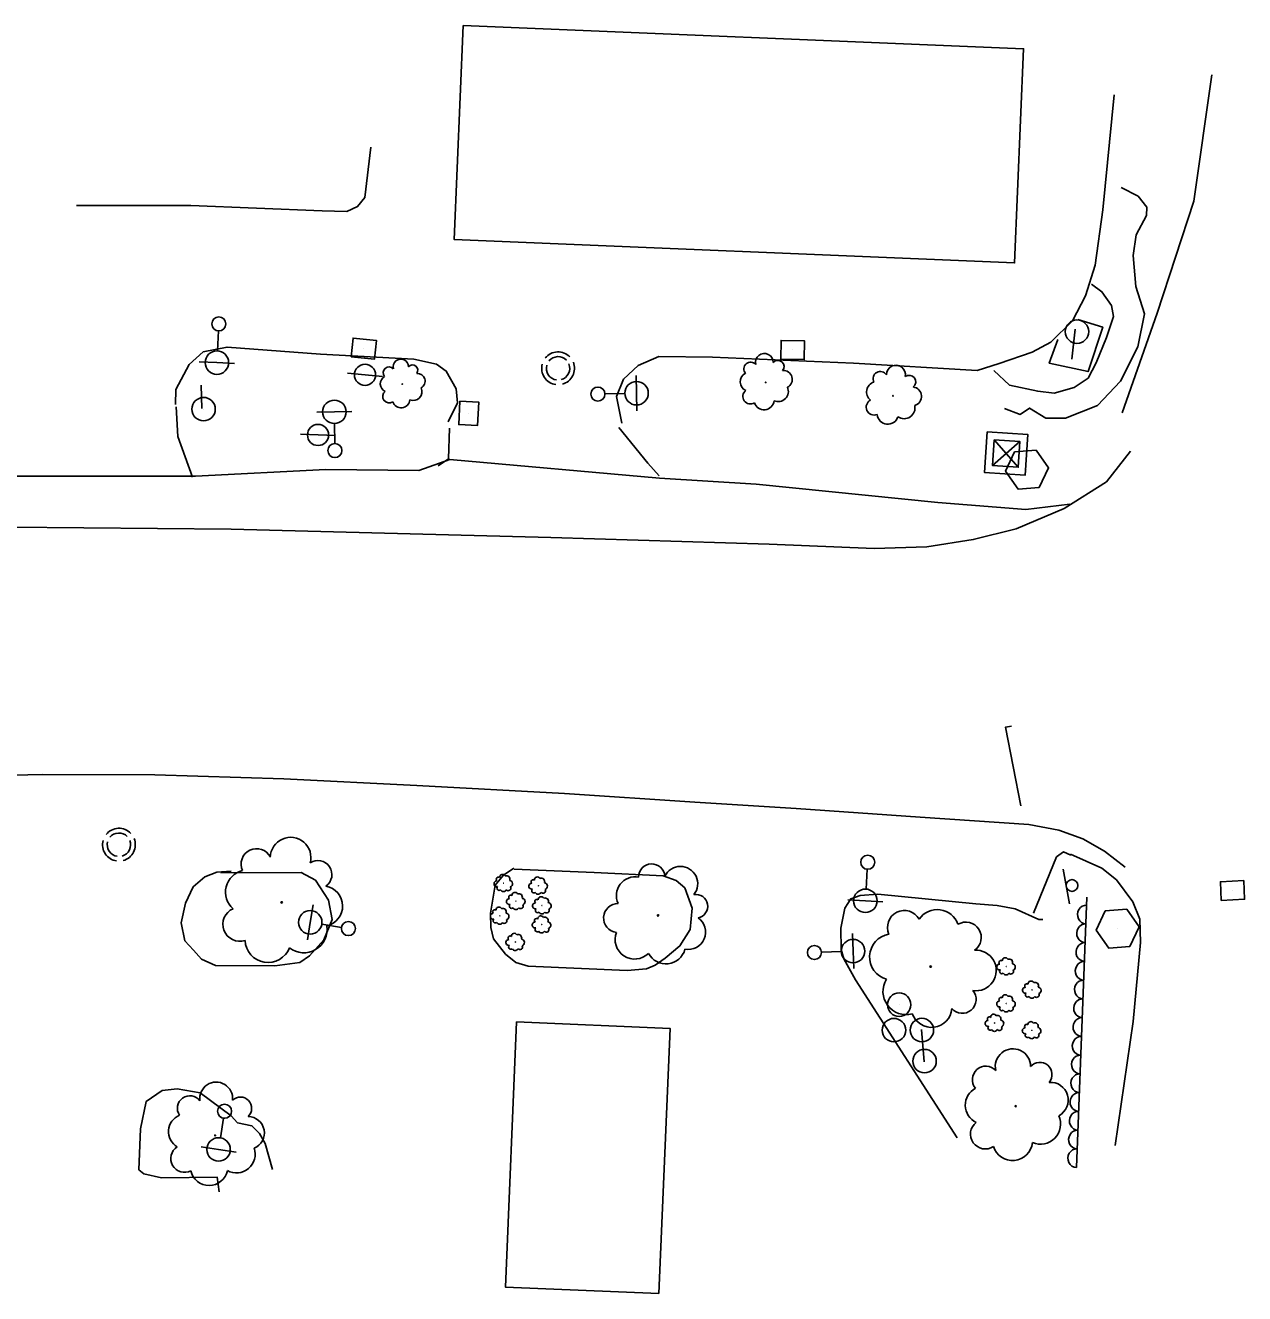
# Model space of a CAD drawing. Extents: x 1746719 to 1766531, y 631721 to 662391.
# Drawn here: x 1762713.7 to 1762973.6, y 638931.2 to 639201.6 of the extents above; entities that cross this region are included whole.
import ezdxf

# ---------------------------------------------------------------- set-up
doc = ezdxf.new("R2010")
doc.units = 0
for name, color, linetype in [('SURVEY - AERIAL SURVEY - Photo Control - Points - Elevations', 7, 'Continuous'), ('SURVEY - AERIAL SURVEY - Photo Control with Text', 7, 'Continuous'), ('SURVEY - CENTERLINE - Existing Roads - Development', 7, 'Continuous'), ('SURVEY - CENTERLINE - Existing Roads Curve Text', 7, 'Continuous'), ('SURVEY - CENTERLINE - Preliminary Curve Text', 7, 'Continuous'), ('SURVEY - CONTROL - Grid', 7, 'Continuous')]:
    doc.layers.add(name, color=color, linetype=linetype)

msp = doc.modelspace()

# ---------------------------------------------------------------- linework, layer by layer
at = {"layer": 'SURVEY - AERIAL SURVEY - Photo Control - Points - Elevations'}
for points in [[(1762966.64, 639191.04), (1762962.78, 639164.07), (1762954.96, 639140.19), (1762947.48, 639118.99)], [(1762840.86, 639116.75), (1762839.71, 639122.47), (1762841.21, 639126.1), (1762844.34, 639129.07), (1762848.73, 639130.99), (1762860.14, 639130.84), (1762890.21, 639129.54), (1762916.59, 639127.98), (1762921.28, 639129.48), (1762928.3, 639131.91), (1762932.27, 639134), (1762936.9, 639138.54), (1762939.65, 639143.93), (1762941.75, 639150.44), (1762943.36, 639162.26), (1762945.8, 639186.72)], [(1762787.3, 639175.59), (1762786.02, 639164.88), (1762784.51, 639162.92), (1762782.24, 639161.85), (1762776.92, 639162), (1762748.97, 639163.16), (1762724.56, 639163.13)], [(1762803.82, 639117.06), (1762805.79, 639121.1), (1762805.52, 639124.04), (1762803.4, 639127.85), (1762801.29, 639129.3), (1762796.47, 639130.36), (1762776.58, 639131.46), (1762756.67, 639132.97), (1762751.59, 639131.97), (1762748.62, 639129.23), (1762745.76, 639123.92), (1762745.65, 639120.75)], [(1762749.31, 639105.25), (1762746.15, 639113.93), (1762745.82, 639120.2)], [(1762804.08, 639115.68), (1762803.85, 639109.17), (1762801.65, 639107.64)], [(1762840.22, 639115.8), (1762846.37, 639108.2), (1762848.76, 639105.54)], [(1762949.29, 639110.8), (1762944.16, 639104.27), (1762935.15, 639098.56), (1762924.87, 639094.21), (1762915.75, 639091.93), (1762905.82, 639090.41), (1762894.59, 639090.07), (1762872.24, 639090.93), (1762825.71, 639092.38), (1762757.52, 639094.13), (1762710.41, 639094.57)], [(1762936.36, 639099.49), (1762926.95, 639098.34), (1762908.16, 639099.87), (1762869.44, 639103.73), (1762848.85, 639105.04), (1762804.15, 639108.98), (1762797.53, 639106.66), (1762777.72, 639106.88), (1762749.97, 639105.43), (1762701.03, 639105.46)], [(1762925.87, 639035.15), (1762922.65, 639051.98), (1762923.88, 639052.16)], [(1762695.83, 639041.34), (1762717.25, 639041.86), (1762741.28, 639041.79), (1762768.8, 639040.95), (1762797.15, 639039.51), (1762828.58, 639037.83), (1762856.36, 639035.93), (1762878.01, 639034.61), (1762904.46, 639032.75), (1762927.56, 639031.19), (1762934, 639029.98), (1762939.07, 639028.11), (1762943.7, 639025.54), (1762948.14, 639022.13)], [(1762928.59, 639012.28), (1762933.5, 639024.28), (1762934.97, 639025.38), (1762936.52, 639024.66)], [(1762936.48, 639024.89), (1762943.14, 639021.87), (1762946.26, 639019.4), (1762949.77, 639014.74), (1762951.26, 639010.99), (1762951.39, 639006.02), (1762949.87, 638989.17), (1762946.02, 638962.74)], [(1762755.34, 639020.9), (1762772.49, 639020.94), (1762775.55, 639019.33), (1762778.33, 639015.09), (1762779.11, 639010.94), (1762777.31, 639006.62), (1762774.24, 639003.21), (1762772.22, 639001.81), (1762766.89, 639001.06), (1762754.22, 639001.14), (1762751.25, 639002.49), (1762749.5, 639004.41), (1762747.69, 639006.37), (1762746.91, 639010.26), (1762747.8, 639014.43), (1762749.46, 639017.92), (1762751.93, 639020.07), (1762754.51, 639021.03), (1762757.54, 639021.28)], [(1762817.86, 639021.69), (1762834.96, 639020.94), (1762849.64, 639020.24), (1762852.41, 639019.24), (1762854.28, 639017.67), (1762855.84, 639013.33), (1762855.41, 639008.83), (1762853.2, 639005.33), (1762850.08, 639002.72), (1762847.95, 639001.24), (1762846.12, 639000.43), (1762841.95, 639000.06), (1762820.86, 639001.02), (1762818.23, 639001.78), (1762816.05, 639003.53), (1762813.45, 639006.83), (1762812.89, 639009.21), (1762812.84, 639012.33), (1762813.86, 639018.28), (1762815.62, 639020.39), (1762817.81, 639021.91)], [(1762912.34, 638964.44), (1762890.64, 638998.08), (1762888.18, 639002.53), (1762887.62, 639004.54), (1762887.55, 639009.13), (1762888.38, 639013.37), (1762889.67, 639015.36), (1762891.63, 639016.04), (1762895.41, 639016.32), (1762916.32, 639014.31), (1762920.81, 639013.96), (1762924.7, 639013.22), (1762929.72, 639010.93), (1762930.55, 639010.92)], [(1762766.35, 638957.67), (1762764.83, 638963.23), (1762763.56, 638965.33), (1762761.98, 638966.98), (1762758.92, 638967.58), (1762757.53, 638969.06), (1762750.97, 638973.97), (1762746.03, 638974.83), (1762742.82, 638974.5), (1762739.44, 638972.16), (1762738.21, 638966.32), (1762737.83, 638957.59), (1762738.9, 638956.75), (1762742.72, 638955.85), (1762754.57, 638956), (1762754.97, 638952.92)]]:
    msp.add_lwpolyline(points, dxfattribs=at)
at = {"layer": 'SURVEY - AERIAL SURVEY - Photo Control with Text'}
msp.add_lwpolyline([(1762937.72, 638958.05), (1762939.99, 639015.68)], dxfattribs=at)
for centre, radius in [((1762794.02, 639125.08), 0.0575), ((1762871.5, 639125.44), 0.0665), ((1762898.65, 639122.58), 0.0706), ((1762815.63, 639018.69), 0.022), ((1762823.03, 639018.14), 0.022), ((1762768.32, 639014.59), 0.151), ((1762818.28, 639014.86), 0.022), ((1762823.83, 639013.94), 0.022), ((1762814.84, 639011.74), 0.022), ((1762823.76, 639009.86), 0.022), ((1762848.56, 639011.82), 0.129), ((1762818.13, 639006.14), 0.022), ((1762906.66, 639000.92), 0.151), ((1762922.79, 639000.93), 0.022), ((1762928.29, 638995.95), 0.022), ((1762922.78, 638993.04), 0.022), ((1762920.3, 638988.89), 0.022), ((1762928.24, 638987.32), 0.022), ((1762924.78, 638971.15), 0.132), ((1762754.12, 638964.92), 0.123)]:
    msp.add_circle(centre, radius, dxfattribs=at)
for centre, radius, start, end in [((1762871.22, 639129.71), 1.9, 359.7668, 193.1864), ((1762791.21, 639127.51), 1.25, 43.3987, 220.7178), ((1762793.72, 639128.77), 1.64, 0.78, 194.1997), ((1762796.22, 639128.06), 1.13, 320.7593, 139.505), ((1762868.3, 639128.3), 1.45, 42.3854, 219.7046), ((1762874.1, 639128.83), 1.31, 319.7461, 138.4917), ((1762899.27, 639127.09), 2.02, 348.2559, 181.6756), ((1762791.11, 639125.13), 1.77, 118.6857, 245.5314), ((1762797.25, 639125.7), 1.65, 298.6432, 95.4321), ((1762868.14, 639125.56), 2.05, 117.6725, 244.5181), ((1762875.25, 639126.09), 1.91, 297.6299, 94.4188), ((1762895.93, 639126.24), 1.54, 30.8745, 208.1937), ((1762902.09, 639125.56), 1.39, 308.2352, 126.9808), ((1762791.24, 639122.45), 1.38, 128.8446, 303.8449), ((1762796.35, 639123.46), 1.88, 247.6959, 25.2201), ((1762868.23, 639122.45), 1.59, 127.8314, 302.8317), ((1762874.16, 639123.51), 2.17, 246.6827, 24.2069), ((1762895.18, 639123.42), 2.18, 106.1616, 233.0073), ((1762902.7, 639122.46), 2.02, 286.119, 82.908), ((1762793.78, 639121.9), 1.87, 198.5917, 354.4302), ((1762871.15, 639121.76), 2.16, 197.5785, 353.417), ((1762894.62, 639120.16), 1.69, 116.3205, 291.3208), ((1762897.52, 639118.83), 2.29, 186.0676, 341.9061), ((1762901.01, 639120.01), 2.31, 235.1718, 12.696), ((1762762.97, 639022.75), 3.3, 27.4716, 204.7908), ((1762770.22, 639024.14), 4.33, 344.853, 178.2726), ((1762776.05, 639020.53), 2.98, 304.8323, 123.5779), ((1762761, 639016.81), 4.67, 102.7587, 229.6043), ((1762815.41, 639019.93), 0.631, 27.6351, 184.424), ((1762847.21, 639020.01), 2.8, 3.5583, 180.8775), ((1762853.32, 639018.59), 3.68, 320.9397, 154.3594), ((1762776.96, 639013.81), 4.34, 282.7161, 79.505), ((1762814.21, 639018.59), 0.629, 89.7719, 283.1916), ((1762814.5, 639019.55), 0.433, 49.7512, 228.4969), ((1762814.68, 639017.63), 0.479, 132.3906, 309.7097), ((1762816.26, 639019.57), 0.719, 336.6878, 114.212), ((1762816.62, 639017.61), 0.527, 217.8365, 32.8368), ((1762816.84, 639018.57), 0.714, 287.5836, 83.4221), ((1762821.62, 639018.05), 0.629, 89.7719, 283.1916), ((1762821.91, 639019), 0.433, 49.7512, 228.4969), ((1762822.82, 639019.38), 0.631, 27.6351, 184.424), ((1762823.67, 639019.02), 0.719, 336.6878, 114.212), ((1762824.25, 639018.03), 0.714, 287.5836, 83.4221), ((1762843.64, 639016.07), 3.97, 78.8454, 205.6911), ((1762815.59, 639017.57), 0.679, 207.6776, 334.5233), ((1762816.86, 639014.77), 0.629, 89.7719, 283.1916), ((1762817.15, 639015.72), 0.433, 49.7512, 228.4969), ((1762818.06, 639016.1), 0.631, 27.6351, 184.424), ((1762818.91, 639015.74), 0.719, 336.6878, 114.212), ((1762819.49, 639014.75), 0.714, 287.5836, 83.4221), ((1762822.09, 639017.08), 0.479, 132.3906, 309.7097), ((1762822.71, 639014.81), 0.433, 49.7512, 228.4969), ((1762822.99, 639017.03), 0.679, 207.6776, 334.5233), ((1762823.62, 639015.18), 0.631, 27.6351, 184.424), ((1762824.02, 639017.06), 0.527, 217.8365, 32.8368), ((1762824.47, 639014.82), 0.719, 336.6878, 114.212), ((1762856.61, 639013.77), 2.53, 280.919, 99.6646), ((1762759.39, 639009.92), 3.62, 112.9176, 287.9179), ((1762813.72, 639012.6), 0.433, 49.7512, 228.4969), ((1762814.63, 639012.98), 0.631, 27.6351, 184.424), ((1762815.48, 639012.61), 0.719, 336.6878, 114.212), ((1762817.33, 639013.8), 0.479, 132.3906, 309.7097), ((1762818.24, 639013.75), 0.679, 207.6776, 334.5233), ((1762819.27, 639013.78), 0.527, 217.8365, 32.8368), ((1762822.42, 639013.85), 0.629, 89.7719, 283.1916), ((1762822.89, 639012.88), 0.479, 132.3906, 309.7097), ((1762823.79, 639012.83), 0.679, 207.6776, 334.5233), ((1762824.82, 639012.86), 0.527, 217.8365, 32.8368), ((1762825.05, 639013.83), 0.714, 287.5836, 83.4221), ((1762840.01, 639011.27), 3.08, 89.0043, 264.0046), ((1762901.07, 639009.26), 3.61, 29.179, 204.1792), ((1762908.08, 639008.41), 4.65, 19.02, 145.8657), ((1762813.43, 639011.64), 0.629, 89.7719, 283.1916), ((1762813.89, 639010.68), 0.479, 132.3906, 309.7097), ((1762814.8, 639010.62), 0.679, 207.6776, 334.5233), ((1762815.83, 639010.65), 0.527, 217.8365, 32.8368), ((1762816.06, 639011.62), 0.714, 287.5836, 83.4221), ((1762822.35, 639009.77), 0.629, 89.7719, 283.1916), ((1762822.64, 639010.72), 0.433, 49.7512, 228.4969), ((1762823.55, 639011.1), 0.631, 27.6351, 184.424), ((1762824.4, 639010.74), 0.719, 336.6878, 114.212), ((1762824.98, 639009.74), 0.714, 287.5836, 83.4221), ((1762855, 639008.24), 3.69, 258.8028, 55.5917), ((1762914.17, 639007.11), 3.28, 303.733, 121.0521), ((1762773.04, 639008.79), 4.94, 231.7689, 9.2931), ((1762817.01, 639007), 0.433, 49.7512, 228.4969), ((1762817.91, 639007.38), 0.631, 27.6351, 184.424), ((1762818.77, 639007.01), 0.719, 336.6878, 114.212), ((1762822.82, 639008.8), 0.479, 132.3906, 309.7097), ((1762823.72, 639008.75), 0.679, 207.6776, 334.5233), ((1762824.75, 639008.78), 0.527, 217.8365, 32.8368), ((1762843.58, 639006.69), 4.18, 158.7514, 314.5899), ((1762898.54, 639002.95), 4.9, 98.9261, 254.7645), ((1762765.41, 639006.7), 4.91, 182.6647, 338.5032), ((1762816.72, 639006.04), 0.629, 89.7719, 283.1916), ((1762817.18, 639005.08), 0.479, 132.3906, 309.7097), ((1762818.09, 639005.02), 0.679, 207.6776, 334.5233), ((1762819.12, 639005.05), 0.527, 217.8365, 32.8368), ((1762819.35, 639006.02), 0.714, 287.5836, 83.4221), ((1762850.23, 639005.68), 4.2, 207.8556, 345.3798), ((1762916.34, 639000.08), 4.32, 261.1143, 94.534), ((1762921.66, 639001.79), 0.433, 49.7512, 228.4969), ((1762922.57, 639002.17), 0.631, 27.6351, 184.424), ((1762923.43, 639001.81), 0.719, 336.6878, 114.212), ((1762921.38, 639000.83), 0.629, 89.7719, 283.1916), ((1762921.84, 638999.87), 0.479, 132.3906, 309.7097), ((1762922.75, 638999.81), 0.679, 207.6776, 334.5233), ((1762923.78, 638999.85), 0.527, 217.8365, 32.8368), ((1762924, 639000.81), 0.714, 287.5836, 83.4221), ((1762901.43, 638995.61), 4.93, 148.0302, 285.5545), ((1762926.88, 638995.86), 0.629, 89.7719, 283.1916), ((1762927.16, 638996.81), 0.433, 49.7512, 228.4969), ((1762928.07, 638997.19), 0.631, 27.6351, 184.424), ((1762928.93, 638996.83), 0.719, 336.6878, 114.212), ((1762929.5, 638995.83), 0.714, 287.5836, 83.4221), ((1762913.39, 638993.91), 2.97, 221.0936, 39.8393), ((1762921.37, 638992.95), 0.629, 89.7719, 283.1916), ((1762921.66, 638993.91), 0.433, 49.7512, 228.4969), ((1762922.57, 638994.29), 0.631, 27.6351, 184.424), ((1762923.42, 638993.92), 0.719, 336.6878, 114.212), ((1762924, 638992.93), 0.714, 287.5836, 83.4221), ((1762927.34, 638994.89), 0.479, 132.3906, 309.7097), ((1762928.25, 638994.84), 0.679, 207.6776, 334.5233), ((1762929.28, 638994.87), 0.527, 217.8365, 32.8368), ((1762906.84, 638992.28), 4.33, 198.9775, 355.7664), ((1762921.84, 638991.99), 0.479, 132.3906, 309.7097), ((1762922.74, 638991.93), 0.679, 207.6776, 334.5233), ((1762923.77, 638991.96), 0.527, 217.8365, 32.8368), ((1762918.89, 638988.8), 0.629, 89.7719, 283.1916), ((1762919.18, 638989.76), 0.433, 49.7512, 228.4969), ((1762919.35, 638987.84), 0.479, 132.3906, 309.7097), ((1762920.09, 638990.14), 0.631, 27.6351, 184.424), ((1762920.94, 638989.77), 0.719, 336.6878, 114.212), ((1762921.29, 638987.81), 0.527, 217.8365, 32.8368), ((1762921.52, 638988.78), 0.714, 287.5836, 83.4221), ((1762927.12, 638988.18), 0.433, 49.7512, 228.4969), ((1762928.02, 638988.56), 0.631, 27.6351, 184.424), ((1762928.88, 638988.2), 0.719, 336.6878, 114.212), ((1762920.26, 638987.78), 0.679, 207.6776, 334.5233), ((1762926.83, 638987.23), 0.629, 89.7719, 283.1916), ((1762927.29, 638986.26), 0.479, 132.3906, 309.7097), ((1762928.2, 638986.21), 0.679, 207.6776, 334.5233), ((1762929.23, 638986.24), 0.527, 217.8365, 32.8368), ((1762929.46, 638987.21), 0.714, 287.5836, 83.4221), ((1762924.21, 638979.62), 3.77, 359.9287, 193.3484), ((1762929.93, 638977.9), 2.6, 319.9081, 138.6537), ((1762918.42, 638976.81), 2.87, 42.5474, 219.8666), ((1762754.36, 638972.79), 3.5, 354.3513, 187.771), ((1762918.11, 638971.37), 4.07, 117.8345, 244.6801), ((1762932.22, 638972.46), 3.78, 297.7919, 94.5808), ((1762748.75, 638970.72), 2.67, 36.97, 214.2891), ((1762759.49, 638970.69), 2.41, 314.3306, 133.0763), ((1762747.98, 638965.72), 3.78, 112.257, 239.1027), ((1762761.12, 638965.45), 3.51, 292.2145, 89.0034), ((1762918.32, 638965.2), 3.16, 127.9934, 302.9936), ((1762930.06, 638967.34), 4.31, 246.8446, 24.3689), ((1762747.61, 638960), 2.93, 122.416, 297.4162), ((1762758.66, 638960.92), 4, 241.2672, 18.7915), ((1762924.11, 638963.86), 4.28, 197.7405, 353.579), ((1762752.85, 638958.23), 3.98, 192.1631, 348.0015)]:
    msp.add_arc(centre, radius, start, end, dxfattribs=at)
for centre in [(1762939.85, 639012.01), (1762939.69, 639008.01), (1762939.53, 639004.02), (1762939.38, 639000.02), (1762939.22, 638996.02), (1762939.06, 638992.02), (1762938.9, 638988.03), (1762938.74, 638984.03), (1762938.59, 638980.03), (1762938.43, 638976.04), (1762938.27, 638972.04), (1762938.11, 638968.04), (1762937.96, 638964.05), (1762937.8, 638960.05)]:
    msp.add_ellipse(centre, major_axis=(0.08, 2), ratio=0.940188, start_param=0, end_param=3.141593, dxfattribs=at)
at = {"layer": 'SURVEY - CENTERLINE - Existing Roads - Development'}
for p, q in [((1762754.84, 639136.4), (1762754.63, 639132.16)), ((1762754.51, 639129.66), (1762750.76, 639129.85)), ((1762754.51, 639129.66), (1762758.25, 639129.48)), ((1762786.08, 639127.05), (1762782.34, 639127.41)), ((1762786.08, 639127.05), (1762789.81, 639126.69)), ((1762843.97, 639123.14), (1762843.89, 639126.89)), ((1762837.22, 639122.99), (1762841.47, 639123.09)), ((1762843.97, 639123.14), (1762844.05, 639119.39)), ((1762779.55, 639119.17), (1762775.81, 639119.13)), ((1762779.55, 639119.17), (1762783.3, 639119.22)), ((1762779.64, 639112.42), (1762779.59, 639116.67)), ((1762776.07, 639114.24), (1762772.32, 639114.38)), ((1762776.07, 639114.24), (1762779.81, 639114.1)), ((1762893.16, 639021.67), (1762892.9, 639017.42)), ((1762892.75, 639014.93), (1762889.01, 639015.16)), ((1762774.4, 639010.34), (1762775, 639014.05)), ((1762892.75, 639014.93), (1762896.49, 639014.7)), ((1762774.4, 639010.34), (1762773.8, 639006.64)), ((1762781.06, 639009.26), (1762776.86, 639009.94)), ((1762890.12, 639004.21), (1762889.99, 639007.96)), ((1762883.38, 639003.97), (1762887.63, 639004.12)), ((1762890.12, 639004.21), (1762890.26, 639000.47)), ((1762755.91, 638968.6), (1762755.26, 638964.4)), ((1762754.87, 638961.93), (1762751.17, 638962.5)), ((1762754.87, 638961.93), (1762758.58, 638961.35))]:
    msp.add_line(p, q, dxfattribs=at)
for centre, radius in [((1762754.92, 639137.9), 1.5), ((1762754.51, 639129.66), 2.5), ((1762786.08, 639127.05), 2.25), ((1762835.72, 639122.96), 1.5), ((1762843.97, 639123.14), 2.5), ((1762779.55, 639119.17), 2.5), ((1762776.07, 639114.24), 2.25), ((1762779.66, 639110.92), 1.5), ((1762893.25, 639023.16), 1.5), ((1762892.75, 639014.93), 2.5), ((1762774.4, 639010.34), 2.5), ((1762782.54, 639009.02), 1.5), ((1762881.88, 639003.91), 1.5), ((1762890.12, 639004.21), 2.5), ((1762756.14, 638970.08), 1.5), ((1762754.87, 638961.93), 2.5)]:
    msp.add_circle(centre, radius, dxfattribs=at)
for centre, radius, start, end in [((1762827.24, 639128.44), 3.5, 43.679, 140.9738), ((1762827.24, 639128.44), 3.5, 165.1158, 261.9089), ((1762827.24, 639128.44), 2.5, 165.0337, 261.8683), ((1762827.24, 639128.44), 2.5, 44.4814, 140.9196), ((1762827.24, 639128.44), 2.5, 285.27, 21.815), ((1762827.24, 639128.44), 3.5, 285.2727, 21.719), ((1762733.62, 639026.89), 3.5, 43.679, 140.9738), ((1762733.62, 639026.89), 2.5, 44.4814, 140.9196), ((1762733.62, 639026.89), 3.5, 165.1158, 261.9089), ((1762733.62, 639026.89), 2.5, 165.0337, 261.8683), ((1762733.62, 639026.89), 2.5, 285.27, 21.815), ((1762733.62, 639026.89), 3.5, 285.2727, 21.719)]:
    msp.add_arc(centre, radius, start, end, dxfattribs=at)
at = {"layer": 'SURVEY - CENTERLINE - Existing Roads Curve Text'}
for p, q in [((1762899.95, 638992.77), (1762899.95, 638992.77)), ((1762898.84, 638987.34), (1762898.84, 638987.34))]:
    msp.add_line(p, q, dxfattribs=at)
for points in [[(1762807, 639201.55), (1762926.47, 639196.57), (1762924.57, 639150.92), (1762805.1, 639155.9)], [(1762848.72, 638931.19), (1762851.11, 638987.73), (1762818.39, 638989.11), (1762816, 638932.58)]]:
    msp.add_lwpolyline(points, close=True, dxfattribs=at)
for points in [[(1762947.28, 639166.98), (1762950.9, 639165.14), (1762952.75, 639162.81), (1762952.69, 639161.04), (1762950.48, 639156.87), (1762949.86, 639152.46), (1762950.41, 639145.88), (1762952.26, 639140.08), (1762950.85, 639133.03), (1762947.16, 639125.7), (1762942.2, 639120.49), (1762935.4, 639117.8), (1762931.19, 639117.84), (1762927.77, 639119.98), (1762925.77, 639118.6), (1762922.42, 639119.89)], [(1762920.13, 639127.95), (1762923.48, 639124.84), (1762929.51, 639123.54), (1762932.98, 639123.15), (1762937.27, 639124.32), (1762940.21, 639126.35), (1762941.95, 639129.59), (1762944.15, 639135.02), (1762945.67, 639139.46), (1762945.24, 639141.8), (1762943.18, 639144.77), (1762940.92, 639146.41)], [(1762933.75, 639134.61), (1762931.95, 639129.51), (1762940.21, 639127.75), (1762943.35, 639137.21), (1762938.06, 639138.83)]]:
    msp.add_lwpolyline(points, dxfattribs=at)
for centre in [(1762899.95, 638992.79), (1762898.84, 638987.36)]:
    msp.add_circle(centre, 2.5, dxfattribs=at)
at = {"layer": 'SURVEY - CENTERLINE - Preliminary Curve Text'}
for p, q in [((1762785.82, 639132.66), (1762785.82, 639132.66)), ((1762877.24, 639132.36), (1762877.24, 639132.36)), ((1762808.2, 639118.85), (1762808.2, 639118.85)), ((1762971.01, 639017.13), (1762971.01, 639017.13))]:
    msp.add_line(p, q, dxfattribs=at)
for points in [[(1762783.13, 639130.92), (1762783.53, 639134.9), (1762788.51, 639134.39), (1762788.11, 639130.41), (1762783.13, 639130.92)], [(1762874.71, 639130.4), (1762874.77, 639134.4), (1762879.77, 639134.32), (1762879.71, 639130.32), (1762874.71, 639130.4)], [(1762806.32, 639121.44), (1762810.32, 639121.25), (1762810.08, 639116.26), (1762806.08, 639116.45), (1762806.32, 639121.44)], [(1762968.6, 639015.01), (1762968.42, 639019.01), (1762973.41, 639019.24), (1762973.6, 639015.25), (1762968.6, 639015.01)]]:
    msp.add_lwpolyline(points, dxfattribs=at)
at = {"layer": 'SURVEY - CONTROL - Grid'}
for p, q in [((1762937.85, 639136.24), (1762937.85, 639136.24)), ((1762937.85, 639136.24), (1762937.85, 639136.24)), ((1762751.67, 639119.72), (1762751.67, 639119.72)), ((1762751.67, 639119.72), (1762751.67, 639119.72)), ((1762925.69, 639112.84), (1762919.83, 639107.73)), ((1762920.21, 639113.21), (1762925.32, 639107.35)), ((1762922.76, 639110.28), (1762922.76, 639110.28)), ((1762927.16, 639106.85), (1762927.16, 639106.85)), ((1762936.27, 639014.27), (1762934.93, 639021.65)), ((1762946.49, 639009), (1762946.49, 639009)), ((1762904.8, 638987.36), (1762904.8, 638987.36)), ((1762904.8, 638987.36), (1762904.8, 638987.36)), ((1762905.35, 638980.74), (1762905.35, 638980.74)), ((1762905.35, 638980.74), (1762905.35, 638980.74))]:
    msp.add_line(p, q, dxfattribs=at)
for points in [[(1762937.48, 639136.76), (1762936.76, 639130.41)], [(1762937.48, 639136.76), (1762936.76, 639130.41)], [(1762751.29, 639119.9), (1762751.15, 639124.86)], [(1762751.29, 639119.9), (1762751.15, 639124.86)], [(1762929.14, 639111.02), (1762924.54, 639110.63), (1762922.65, 639106.52), (1762925.29, 639102.7), (1762929.78, 639103.07), (1762931.79, 639107.2), (1762929.14, 639111.02)], [(1762948.47, 639013.17), (1762943.87, 639012.78), (1762941.97, 639008.67), (1762944.62, 639004.85), (1762949.11, 639005.22), (1762951.11, 639009.35), (1762948.47, 639013.17)], [(1762905.28, 638980.6), (1762904.72, 638987.53), (1762904.72, 638987.53)], [(1762905.28, 638980.6), (1762904.72, 638987.53), (1762904.72, 638987.53)]]:
    msp.add_lwpolyline(points, dxfattribs=at)
for points in [[(1762918.72, 639114.92), (1762927.4, 639114.33), (1762926.8, 639105.65), (1762918.12, 639106.24)], [(1762920.21, 639113.21), (1762925.69, 639112.84), (1762925.32, 639107.35), (1762919.83, 639107.73)]]:
    msp.add_lwpolyline(points, close=True, dxfattribs=at)
for centre, radius in [((1762937.86, 639136.26), 2.5), ((1762937.86, 639136.26), 2.5), ((1762751.67, 639119.74), 2.5), ((1762751.67, 639119.74), 2.5), ((1762936.8, 639018.2), 1.25), ((1762904.8, 638987.38), 2.5), ((1762904.8, 638987.38), 2.5), ((1762905.36, 638980.76), 2.5), ((1762905.36, 638980.76), 2.5)]:
    msp.add_circle(centre, radius, dxfattribs=at)

doc.saveas('drawing.dxf')
